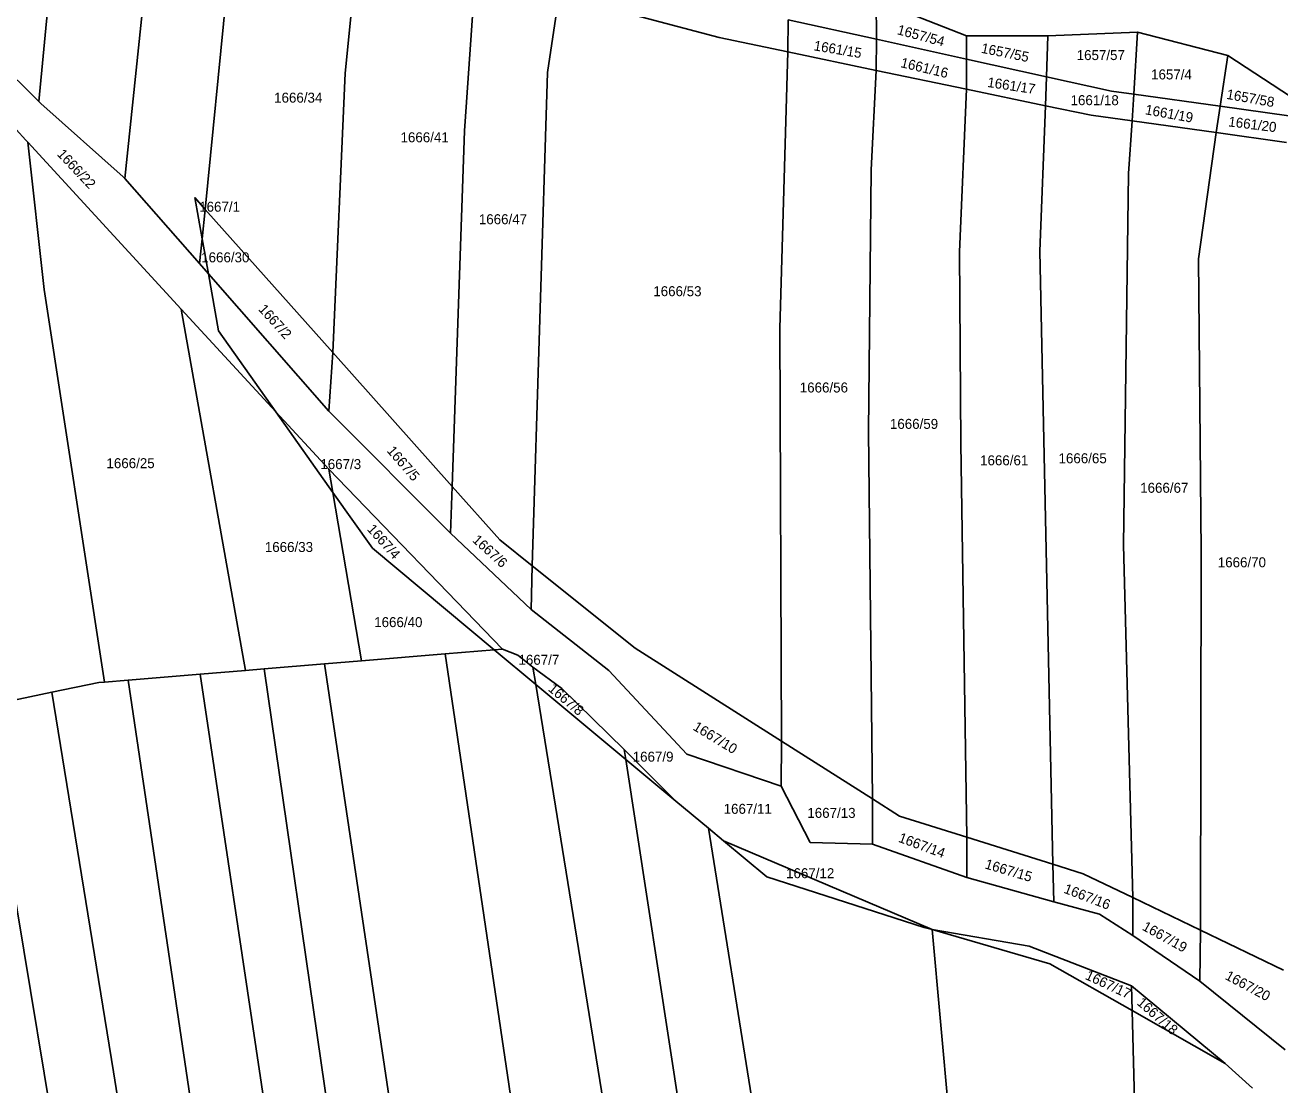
# Model space of a CAD drawing. Extents: x -563148 to -561712, y -1182311 to -1179502.
# Drawn here: x -562287.9 to -562099.2, y -1181993.6 to -1181834.3 of the extents above; entities that cross this region are included whole.
import ezdxf

# ---------------------------------------------------------------- set-up
doc = ezdxf.new("R2010")
doc.units = 0
doc.layers.add('Vrstva 55', color=7, linetype='Continuous')
doc.layers.add('Vrstva 57', color=7, linetype='Continuous')

msp = doc.modelspace()

# ---------------------------------------------------------------- linework, layer by layer
at = {"layer": 'Vrstva 55'}
for p, q in [((-562272.94, -1181857.33), (-562266.75, -1181797.82)), ((-562285.86, -1181845.74), (-562281.65, -1181800.91)), ((-562260.84, -1181861.97), (-562255.7, -1181809.63)), ((-562239.79, -1181841.5), (-562237.83, -1181821.69)), ((-562221.88, -1181850.16), (-562220.23, -1181826.37)), ((-562302.97, -1181828.86), (-562285.86, -1181845.74)), ((-562209.39, -1181841.4), (-562207.64, -1181829.73)), ((-562207.64, -1181829.73), (-562183.58, -1181836.13)), ((-562159.92, -1181830.56), (-562159.91, -1181836.38)), ((-562159.92, -1181830.56), (-562146.35, -1181835.88)), ((-562173.25, -1181838.28), (-562173.2, -1181833.45)), ((-562173.2, -1181833.45), (-562159.91, -1181836.38)), ((-562303.64, -1181834.36), (-562287.83, -1181851.54)), ((-562134.1, -1181835.88), (-562146.35, -1181835.88)), ((-562146.35, -1181835.88), (-562146.35, -1181839.37)), ((-562134.33, -1181842.01), (-562134.1, -1181835.88)), ((-562120.61, -1181835.31), (-562134.1, -1181835.88)), ((-562120.61, -1181835.31), (-562121.17, -1181844.64)), ((-562120.61, -1181835.31), (-562107.04, -1181838.82)), ((-562183.58, -1181836.13), (-562173.25, -1181838.28)), ((-562159.94, -1181841.06), (-562159.91, -1181836.38)), ((-562159.91, -1181836.38), (-562146.35, -1181839.37)), ((-562174.43, -1181879.85), (-562173.25, -1181838.28)), ((-562173.25, -1181838.28), (-562159.94, -1181841.06)), ((-562146.35, -1181839.37), (-562134.33, -1181842.01)), ((-562146.35, -1181839.37), (-562146.35, -1181843.9)), ((-562108.22, -1181846.44), (-562107.04, -1181838.82)), ((-562107.04, -1181838.82), (-562097.63, -1181845)), ((-562239.79, -1181841.5), (-562241.68, -1181883.46)), ((-562209.39, -1181841.4), (-562211.66, -1181915.56)), ((-562160.71, -1181856), (-562159.94, -1181841.06)), ((-562159.94, -1181841.06), (-562146.35, -1181843.9)), ((-562134.49, -1181846.37), (-562134.33, -1181842.01)), ((-562134.33, -1181842.01), (-562124.53, -1181844.17)), ((-562146.35, -1181843.9), (-562147.4, -1181868.32)), ((-562146.35, -1181843.9), (-562134.49, -1181846.37)), ((-562124.53, -1181844.17), (-562121.17, -1181844.64)), ((-562121.45, -1181848.66), (-562121.17, -1181844.64)), ((-562121.17, -1181844.64), (-562108.22, -1181846.44)), ((-562285.86, -1181845.74), (-562285.56, -1181846.04)), ((-562285.56, -1181846.04), (-562273.19, -1181857.04)), ((-562135.3, -1181868.26), (-562134.49, -1181846.37)), ((-562134.49, -1181846.37), (-562127.58, -1181847.81)), ((-562108.79, -1181850.42), (-562108.22, -1181846.44)), ((-562108.22, -1181846.44), (-562097.87, -1181847.88)), ((-562127.58, -1181847.81), (-562121.45, -1181848.66)), ((-562122.01, -1181856.58), (-562121.45, -1181848.66)), ((-562121.45, -1181848.66), (-562108.79, -1181850.42)), ((-562223.71, -1181903.62), (-562221.88, -1181850.16)), ((-562111.48, -1181869.41), (-562108.79, -1181850.42)), ((-562108.79, -1181850.42), (-562098.2, -1181851.89)), ((-562287.83, -1181851.54), (-562287.54, -1181851.85)), ((-562287.54, -1181851.85), (-562285.09, -1181873.99)), ((-562287.54, -1181851.85), (-562264.48, -1181876.97)), ((-562161.11, -1181895.36), (-562160.71, -1181856)), ((-562122.01, -1181856.58), (-562122.76, -1181912.45)), ((-562273.19, -1181857.04), (-562272.94, -1181857.33)), ((-562272.94, -1181857.33), (-562261.74, -1181870.1)), ((-562262.44, -1181860.18), (-562261.33, -1181866.37)), ((-562262.44, -1181860.18), (-562260.84, -1181861.97)), ((-562261.33, -1181866.37), (-562260.84, -1181861.97)), ((-562260.84, -1181861.97), (-562241.68, -1181883.46)), ((-562261.74, -1181870.1), (-562261.33, -1181866.37)), ((-562261.33, -1181866.37), (-562260.38, -1181871.65)), ((-562147.4, -1181868.32), (-562147.2, -1181897.15)), ((-562135.3, -1181868.26), (-562133.36, -1181960.41)), ((-562111.04, -1181913.45), (-562111.48, -1181869.41)), ((-562261.74, -1181870.1), (-562260.38, -1181871.65)), ((-562260.38, -1181871.65), (-562258.84, -1181880.22)), ((-562260.38, -1181871.65), (-562242.27, -1181892.32)), ((-562285.09, -1181873.99), (-562275.99, -1181933.03)), ((-562264.48, -1181876.97), (-562254.81, -1181931.27)), ((-562264.48, -1181876.97), (-562250.22, -1181892.41)), ((-562258.84, -1181880.22), (-562250.22, -1181892.41)), ((-562174.18, -1181941.9), (-562174.43, -1181879.85)), ((-562242.27, -1181892.32), (-562241.68, -1181883.46)), ((-562241.68, -1181883.46), (-562223.71, -1181903.62)), ((-562250.22, -1181892.41), (-562241.67, -1181904.51)), ((-562250.22, -1181892.41), (-562242.26, -1181901.03)), ((-562242.27, -1181892.32), (-562223.95, -1181910.65)), ((-562160.47, -1181950.6), (-562161.11, -1181895.36)), ((-562147.2, -1181897.15), (-562146.3, -1181956.34)), ((-562242.26, -1181901.03), (-562241.67, -1181904.51)), ((-562242.26, -1181901.03), (-562216.15, -1181928.06)), ((-562223.95, -1181910.65), (-562223.71, -1181903.62)), ((-562223.71, -1181903.62), (-562216.54, -1181911.66)), ((-562241.67, -1181904.51), (-562237.37, -1181929.82)), ((-562241.67, -1181904.51), (-562235.72, -1181912.92)), ((-562223.95, -1181910.65), (-562211.81, -1181922.1)), ((-562235.72, -1181912.92), (-562217.41, -1181928.16)), ((-562216.54, -1181911.66), (-562211.66, -1181915.56)), ((-562122.76, -1181912.45), (-562121.36, -1181965.41)), ((-562111.04, -1181913.45), (-562111.14, -1181970.33)), ((-562211.81, -1181922.1), (-562211.66, -1181915.56)), ((-562211.66, -1181915.56), (-562196.17, -1181927.94)), ((-562211.81, -1181922.1), (-562200.13, -1181931.27)), ((-562224.78, -1181928.78), (-562217.41, -1181928.16)), ((-562217.41, -1181928.16), (-562216.15, -1181928.06)), ((-562217.41, -1181928.16), (-562211.15, -1181933.38)), ((-562216.15, -1181928.06), (-562213.86, -1181928.98)), ((-562196.17, -1181927.94), (-562174.18, -1181941.9)), ((-562252, -1181931.04), (-562242.92, -1181930.28)), ((-562242.92, -1181930.28), (-562237.37, -1181929.82)), ((-562242.92, -1181930.28), (-562222.11, -1182069.88)), ((-562237.37, -1181929.82), (-562224.78, -1181928.78)), ((-562224.78, -1181928.78), (-562202.18, -1182081.56)), ((-562213.86, -1181928.98), (-562211.57, -1181930.81)), ((-562272.44, -1181932.73), (-562261.6, -1181931.83)), ((-562261.6, -1181931.83), (-562254.81, -1181931.27)), ((-562261.6, -1181931.83), (-562230.34, -1182141.58)), ((-562254.81, -1181931.27), (-562252, -1181931.04)), ((-562232.93, -1182062.44), (-562252, -1181931.04)), ((-562211.57, -1181930.81), (-562211.15, -1181933.38)), ((-562211.57, -1181930.81), (-562207.22, -1181934.02)), ((-562200.13, -1181931.27), (-562188.44, -1181943.87)), ((-562283.95, -1181934.57), (-562276.85, -1181933.1)), ((-562276.85, -1181933.1), (-562275.99, -1181933.03)), ((-562275.99, -1181933.03), (-562272.44, -1181932.73)), ((-562272.44, -1181932.73), (-562252.11, -1182069.88)), ((-562211.15, -1181933.38), (-562187.98, -1182076.29)), ((-562211.15, -1181933.38), (-562197.6, -1181944.66)), ((-562207.22, -1181934.02), (-562197.83, -1181943.18)), ((-562294.23, -1181936.71), (-562283.95, -1181934.57)), ((-562283.95, -1181934.57), (-562274.66, -1181991.63)), ((-562294.23, -1181936.71), (-562283.14, -1182003.55)), ((-562197.83, -1181943.18), (-562197.6, -1181944.66)), ((-562197.83, -1181943.18), (-562190.09, -1181950.92)), ((-562174.24, -1181948.68), (-562174.18, -1181941.9)), ((-562174.18, -1181941.9), (-562160.47, -1181950.6)), ((-562197.6, -1181944.66), (-562177.68, -1182074.46)), ((-562197.6, -1181944.66), (-562190.09, -1181950.92)), ((-562188.44, -1181943.87), (-562174.24, -1181948.68)), ((-562174.24, -1181948.68), (-562169.89, -1181957.16)), ((-562190.09, -1181950.92), (-562185.17, -1181955.01)), ((-562160.5, -1181957.39), (-562160.47, -1181950.6)), ((-562160.47, -1181950.6), (-562156.41, -1181953.17)), ((-562185.17, -1181955.01), (-562164.62, -1182083.16)), ((-562185.17, -1181955.01), (-562182.91, -1181956.9)), ((-562156.41, -1181953.17), (-562146.3, -1181956.34)), ((-562182.91, -1181956.9), (-562176.39, -1181962.33)), ((-562182.91, -1181956.9), (-562151.53, -1181970.25)), ((-562146.3, -1181956.34), (-562133.36, -1181960.41)), ((-562146.3, -1181956.34), (-562146.3, -1181962.43)), ((-562169.89, -1181957.16), (-562160.5, -1181957.39)), ((-562160.5, -1181957.39), (-562146.3, -1181962.43)), ((-562133.36, -1181960.41), (-562133.24, -1181966.09)), ((-562133.36, -1181960.41), (-562128.8, -1181961.84)), ((-562152.71, -1181969.91), (-562176.39, -1181962.33)), ((-562146.3, -1181962.43), (-562133.24, -1181966.09)), ((-562128.8, -1181961.84), (-562121.36, -1181965.41)), ((-562133.24, -1181966.09), (-562126.37, -1181967.92)), ((-562121.36, -1181965.41), (-562121.33, -1181971.13)), ((-562121.36, -1181965.41), (-562111.14, -1181970.33)), ((-562126.37, -1181967.92), (-562121.33, -1181971.13)), ((-562151.53, -1181970.25), (-562152.71, -1181969.91)), ((-562151.53, -1181970.25), (-562141.26, -1182083.16)), ((-562133.84, -1181975.38), (-562151.53, -1181970.25)), ((-562151.53, -1181970.25), (-562136.91, -1181972.74)), ((-562121.33, -1181971.13), (-562111.25, -1181978.01)), ((-562111.25, -1181978.01), (-562111.14, -1181970.33)), ((-562111.14, -1181970.33), (-562098.66, -1181976.33)), ((-562136.91, -1181972.74), (-562121.56, -1181978.69)), ((-562133.84, -1181975.38), (-562121.46, -1181982.4)), ((-562121.56, -1181978.69), (-562121.46, -1181982.4)), ((-562121.56, -1181978.69), (-562107.44, -1181990.36)), ((-562111.25, -1181978.01), (-562098.43, -1181988.31)), ((-562121.46, -1181982.4), (-562119.78, -1182047.41)), ((-562121.46, -1181982.4), (-562107.44, -1181990.36)), ((-562103.36, -1181994.11), (-562107.44, -1181990.36)), ((-562274.66, -1181991.63), (-562269.62, -1182022.56))]:
    msp.add_line(p, q, dxfattribs=at)

# ---------------------------------------------------------------- texts
at = {"layer": 'Vrstva 57'}
for s, rotation, p in [('1657/54', 344.876, (-562156.89, -1181835.6)), ('1661/15', 350.4811, (-562169.41, -1181838.03)), ('1657/55', 348.7304, (-562144.24, -1181838.4)), ('1661/16', 346.6527, (-562156.36, -1181840.56)), ('1661/17', 351.4062, (-562143.29, -1181843.54)), ('1657/58', 349.888, (-562107.34, -1181845.33)), ('1661/19', 349.8362, (-562119.56, -1181847.65)), ('1661/20', 352.9259, (-562107.03, -1181849.47)), ('1666/22', 313.2331, (-562283.24, -1181853.73)), ('1667/2', 312.1015, (-562252.95, -1181877.04)), ('1667/5', 310.8955, (-562233.62, -1181898.31)), ('1667/4', 311.8979, (-562236.6, -1181910.11)), ('1667/6', 317.6599, (-562220.79, -1181911.82)), ('1667/8', 319.8784, (-562209.39, -1181934.23)), ('1667/10', 328.648, (-562187.62, -1181940.13)), ('1667/14', 339.8237, (-562156.71, -1181957.02)), ('1667/15', 343.4596, (-562143.7, -1181961.03)), ('1667/16', 338.9247, (-562131.84, -1181964.68)), ('1667/19', 330.9355, (-562120.05, -1181970.22)), ('1667/17', 335.0792, (-562128.62, -1181977.64)), ('1667/20', 331.9275, (-562107.58, -1181977.64)), ('1667/18', 318.7868, (-562120.84, -1181981.41))]:
    msp.add_text(s, height=1.5, rotation=rotation, dxfattribs=at).set_placement(p)
for s, p in [('1657/57', (-562129.78, -1181839.51)), ('1657/4', (-562118.59, -1181842.42)), ('1666/34', (-562250.49, -1181845.91)), ('1661/18', (-562130.7, -1181846.29)), ('1666/41', (-562231.48, -1181851.87)), ('1667/1', (-562261.76, -1181862.31)), ('1666/47', (-562219.7, -1181864.19)), ('1666/30', (-562261.46, -1181869.92)), ('1666/53', (-562193.46, -1181875.01)), ('1666/56', (-562171.43, -1181889.49)), ('1666/59', (-562157.87, -1181894.96)), ('1666/25', (-562275.71, -1181900.87)), ('1667/3', (-562243.54, -1181901.01)), ('1666/61', (-562144.31, -1181900.44)), ('1666/65', (-562132.51, -1181900.13)), ('1666/67', (-562120.23, -1181904.57)), ('1666/33', (-562251.89, -1181913.47)), ('1666/70', (-562108.56, -1181915.77)), ('1666/40', (-562235.44, -1181924.77)), ('1667/7', (-562213.74, -1181930.43)), ('1667/9', (-562196.56, -1181945)), ('1667/11', (-562182.88, -1181952.84)), ('1667/13', (-562170.29, -1181953.45)), ('1667/12', (-562173.49, -1181962.52))]:
    msp.add_text(s, height=1.5, dxfattribs=at).set_placement(p)

doc.saveas('drawing.dxf')
